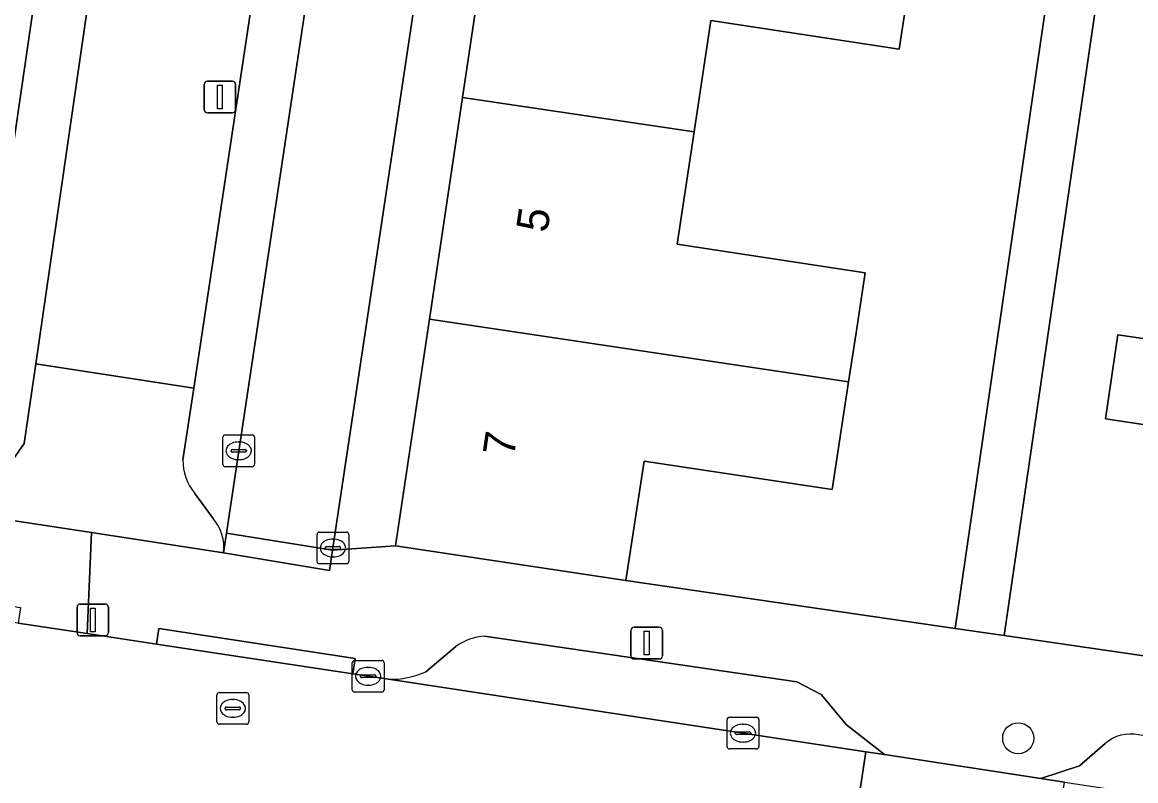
# Model space of a CAD drawing. Extents: x 163683 to 164494, y 382709 to 383872.
# Drawn here: x 164102.44 to 164137.55, y 383039.39 to 383063.32 of the extents above; entities that cross this region are included whole.
import ezdxf

# ---------------------------------------------------------------- set-up
doc = ezdxf.new("R2010")
doc.units = 0
for name, color, linetype in [('IMGEO_Boom', 7, 'Continuous'), ('IMGEO_Erf', 7, 'Continuous'), ('IMGEO_Groenvoorziening', 7, 'Continuous'), ('IMGEO_Kolk', 7, 'Continuous'), ('IMGEO_Lichtmast', 7, 'Continuous'), ('IMGEO_Pand', 7, 'Continuous'), ('IMGEO_Pand_nummerreeks', 7, 'Continuous'), ('IMGEO_Parkeervlak_open', 7, 'Continuous'), ('IMGEO_Rijbaan_lokaal_open', 7, 'Continuous'), ('IMGEO_Rioolput', 7, 'Continuous'), ('IMGEO_Voetpad_open', 7, 'Continuous')]:
    doc.layers.add(name, color=color, linetype=linetype)

msp = doc.modelspace()

# ---------------------------------------------------------------- linework, layer by layer
at = {"layer": 'IMGEO_Boom'}
msp.add_circle((164133.845, 383040.733), 0.489, dxfattribs=at)
at = {"layer": 'IMGEO_Erf'}
for points in [[(164134.915, 383065.209), (164132.733, 383065.541), (164133.149, 383068.274), (164135.312, 383067.944), (164135.965, 383072.44), (164125.764, 383073.946), (164125.708, 383073.578), (164128.64, 383073.132), (164128.133, 383069.794), (164131.135, 383069.339), (164130.623, 383065.966), (164130.384, 383064.396), (164130.091, 383062.468), (164124.158, 383063.368), (164123.625, 383059.857), (164123.087, 383056.319), (164129.021, 383055.419), (164128.733, 383053.521), (164128.499, 383051.98), (164127.982, 383048.577), (164122.049, 383049.477), (164121.476, 383045.707), (164131.862, 383044.198)], [(164146.251, 383060.095), (164140.317, 383060.973), (164140.602, 383062.903), (164140.829, 383064.44), (164141.333, 383067.849), (164147.268, 383066.971), (164147.817, 383070.691), (164137.509, 383072.212), (164133.407, 383043.974), (164143.649, 383042.486), (164144.194, 383046.176), (164138.26, 383047.054), (164138.767, 383050.485), (164136.597, 383050.805), (164136.989, 383053.462), (164139.16, 383053.142), (164139.279, 383053.95), (164145.213, 383053.072), (164145.733, 383056.587)]]:
    msp.add_lwpolyline(points, close=True, dxfattribs=at)
at = {"layer": 'IMGEO_Groenvoorziening'}
for points in [[(164104.819, 383065.979), (164102.872, 383052.545), (164107.85, 383051.778), (164109.948, 383065.689), (164110.267, 383066.508), (164111.254, 383067.165), (164111.555, 383067.478), (164103.498, 383068.668)], [(164107.509, 383049.517), (164107.85, 383051.778), (164102.872, 383052.545), (164102.507, 383050.03), (164101.998, 383049.306), (164101.249, 383048.786), (164100.461, 383047.857), (164104.627, 383047.219), (164108.792, 383046.581)], [(164108.46, 383047.662), (164107.881, 383048.458)]]:
    msp.add_lwpolyline(points, dxfattribs=at)
for centre, radius, start, end in [((164109.142, 383049.496), 1.633, 179.256, 219.4542), ((164107.378, 383046.738), 1.423, 353.6533, 40.4925)]:
    msp.add_arc(centre, radius, start, end, dxfattribs=at)
at = {"layer": 'IMGEO_Kolk'}
for p, q in [((164108.841, 383050.3), (164109.693, 383050.3)), ((164108.766, 383049.374), (164108.766, 383050.226)), ((164109.254, 383050.08), (164109.279, 383050.08)), ((164109.767, 383050.226), (164109.767, 383049.374)), ((164109.025, 383049.794), (164109.025, 383049.806)), ((164109.463, 383049.757), (164109.065, 383049.757)), ((164109.068, 383049.843), (164109.466, 383049.843)), ((164109.509, 383049.806), (164109.509, 383049.794)), ((164109.693, 383049.3), (164108.841, 383049.3)), ((164109.277, 383049.52), (164109.252, 383049.52)), ((164111.738, 383046.309), (164111.738, 383047.161)), ((164111.813, 383047.235), (164112.665, 383047.235)), ((164112.739, 383047.161), (164112.739, 383046.309)), ((164112.04, 383046.778), (164112.438, 383046.778)), ((164112.226, 383047.015), (164112.251, 383047.015)), ((164111.997, 383046.729), (164111.997, 383046.741)), ((164112.435, 383046.692), (164112.037, 383046.692)), ((164112.249, 383046.455), (164112.224, 383046.455)), ((164112.481, 383046.741), (164112.481, 383046.729)), ((164112.665, 383046.235), (164111.813, 383046.235)), ((164112.849, 383042.263), (164112.849, 383043.115)), ((164112.924, 383043.189), (164113.776, 383043.189)), ((164113.337, 383042.969), (164113.362, 383042.969)), ((164113.85, 383043.115), (164113.85, 383042.263)), ((164113.108, 383042.683), (164113.108, 383042.695)), ((164113.546, 383042.646), (164113.148, 383042.646)), ((164113.151, 383042.732), (164113.549, 383042.732)), ((164113.592, 383042.695), (164113.592, 383042.683)), ((164113.36, 383042.409), (164113.335, 383042.409)), ((164113.776, 383042.189), (164112.924, 383042.189)), ((164124.667, 383040.469), (164124.667, 383041.321)), ((164124.742, 383041.395), (164125.594, 383041.395)), ((164125.155, 383041.175), (164125.18, 383041.175)), ((164125.668, 383041.321), (164125.668, 383040.469)), ((164124.926, 383040.889), (164124.926, 383040.901)), ((164125.364, 383040.852), (164124.966, 383040.852)), ((164124.969, 383040.938), (164125.367, 383040.938)), ((164125.41, 383040.901), (164125.41, 383040.889)), ((164125.178, 383040.615), (164125.153, 383040.615)), ((164125.594, 383040.395), (164124.742, 383040.395))]:
    msp.add_line(p, q, dxfattribs=at)
for points in [[(164108.841, 383050.3), (164109.693, 383050.3)], [(164108.766, 383049.374), (164108.766, 383050.226)], [(164109.767, 383050.226), (164109.767, 383049.374)], [(164109.693, 383049.3), (164108.841, 383049.3)], [(164111.738, 383046.309), (164111.738, 383047.161)], [(164111.813, 383047.235), (164112.665, 383047.235)], [(164112.739, 383047.161), (164112.739, 383046.309)], [(164112.665, 383046.235), (164111.813, 383046.235)], [(164112.849, 383042.263), (164112.849, 383043.115)], [(164112.924, 383043.189), (164113.776, 383043.189)], [(164113.85, 383043.115), (164113.85, 383042.263)], [(164113.776, 383042.189), (164112.924, 383042.189)], [(164124.667, 383040.469), (164124.667, 383041.321)], [(164124.742, 383041.395), (164125.594, 383041.395)], [(164125.668, 383041.321), (164125.668, 383040.469)], [(164125.594, 383040.395), (164124.742, 383040.395)]]:
    msp.add_lwpolyline(points, dxfattribs=at)
for centre, radius, start, end in [((164108.843, 383050.224), 0.0765, 91.552, 178.448), ((164108.843, 383050.224), 0.0765, 91.552, 178.448), ((164109.691, 383050.224), 0.0765, 1.552, 88.448), ((164109.691, 383050.224), 0.0765, 1.552, 88.448), ((164109.065, 383049.803), 0.0403, 85.8775, 175.7526), ((164109.062, 383049.793), 0.0366, 178.938, 274.7102), ((164109.466, 383049.8), 0.043, 264.8664, 352.4533), ((164109.47, 383049.805), 0.0386, 1.7309, 96.639), ((164108.843, 383049.376), 0.0765, 181.552, 268.448), ((164108.843, 383049.376), 0.0765, 181.552, 268.448), ((164109.691, 383049.376), 0.0765, 271.552, 358.448), ((164109.691, 383049.376), 0.0765, 271.552, 358.448), ((164111.815, 383047.159), 0.0765, 91.552, 178.448), ((164111.815, 383047.159), 0.0765, 91.552, 178.448), ((164112.663, 383047.159), 0.0765, 1.552, 88.448), ((164112.663, 383047.159), 0.0765, 1.552, 88.448), ((164112.037, 383046.738), 0.0403, 85.8775, 175.7526), ((164112.442, 383046.74), 0.0386, 1.7309, 96.639), ((164112.034, 383046.728), 0.0366, 178.938, 274.7102), ((164112.438, 383046.735), 0.043, 264.8664, 352.4533), ((164111.815, 383046.311), 0.0765, 181.552, 268.448), ((164111.815, 383046.311), 0.0765, 181.552, 268.448), ((164112.663, 383046.311), 0.0765, 271.552, 358.448), ((164112.663, 383046.311), 0.0765, 271.552, 358.448), ((164112.926, 383043.113), 0.0765, 91.552, 178.448), ((164112.926, 383043.113), 0.0765, 91.552, 178.448), ((164113.774, 383043.113), 0.0765, 1.552, 88.448), ((164113.774, 383043.113), 0.0765, 1.552, 88.448), ((164113.148, 383042.692), 0.0403, 85.8775, 175.7526), ((164113.145, 383042.682), 0.0366, 178.938, 274.7102), ((164113.549, 383042.689), 0.043, 264.8664, 352.4533), ((164113.553, 383042.694), 0.0386, 1.7309, 96.639), ((164112.926, 383042.265), 0.0765, 181.552, 268.448), ((164112.926, 383042.265), 0.0765, 181.552, 268.448), ((164113.774, 383042.265), 0.0765, 271.552, 358.448), ((164113.774, 383042.265), 0.0765, 271.552, 358.448), ((164124.744, 383041.319), 0.0765, 91.552, 178.448), ((164124.744, 383041.319), 0.0765, 91.552, 178.448), ((164125.592, 383041.319), 0.0765, 1.552, 88.448), ((164125.592, 383041.319), 0.0765, 1.552, 88.448), ((164124.966, 383040.898), 0.0403, 85.8775, 175.7526), ((164124.963, 383040.888), 0.0366, 178.938, 274.7102), ((164125.367, 383040.895), 0.043, 264.8664, 352.4533), ((164125.371, 383040.9), 0.0386, 1.7309, 96.639), ((164124.744, 383040.471), 0.0765, 181.552, 268.448), ((164124.744, 383040.471), 0.0765, 181.552, 268.448), ((164125.592, 383040.471), 0.0765, 271.552, 358.448), ((164125.592, 383040.471), 0.0765, 271.552, 358.448)]:
    msp.add_arc(centre, radius, start, end, dxfattribs=at)
for centre, major_axis, ratio, start_param, end_param in [((164109.253, 383049.8), (-0.387, 0.002), 0.722429, 4.712389, 7.853982), ((164109.278, 383049.8), (-0.39, 0.002), 0.717154, 1.570796, 4.712389), ((164112.225, 383046.735), (-0.387, 0.002), 0.722429, 4.712389, 7.853982), ((164112.25, 383046.735), (-0.39, 0.002), 0.717154, 1.570796, 4.712389), ((164113.336, 383042.689), (-0.387, 0.002), 0.722429, 4.712389, 7.853982), ((164113.361, 383042.689), (-0.39, 0.002), 0.717154, 1.570796, 4.712389), ((164125.154, 383040.895), (-0.387, 0.002), 0.722429, 4.712389, 7.853982), ((164125.179, 383040.895), (-0.39, 0.002), 0.717154, 1.570796, 4.712389)]:
    msp.add_ellipse(centre, major_axis=major_axis, ratio=ratio, start_param=start_param, end_param=end_param, dxfattribs=at)
at = {"layer": 'IMGEO_Lichtmast'}
for p, q in [((164108.179, 383060.559), (164108.179, 383061.359)), ((164108.179, 383061.359), (164108.179, 383060.559)), ((164108.279, 383061.459), (164109.069, 383061.459)), ((164109.069, 383061.459), (164108.279, 383061.459)), ((164109.169, 383061.359), (164109.169, 383060.559)), ((164109.169, 383060.559), (164109.169, 383061.359)), ((164109.069, 383060.459), (164108.279, 383060.459)), ((164108.279, 383060.459), (164109.069, 383060.459)), ((164104.169, 383044.066), (164104.169, 383044.866)), ((164104.169, 383044.866), (164104.169, 383044.066)), ((164104.269, 383044.966), (164105.059, 383044.966)), ((164105.059, 383044.966), (164104.269, 383044.966)), ((164105.159, 383044.866), (164105.159, 383044.066)), ((164105.159, 383044.066), (164105.159, 383044.866)), ((164105.059, 383043.966), (164104.269, 383043.966)), ((164104.269, 383043.966), (164105.059, 383043.966)), ((164121.635, 383043.335), (164121.635, 383044.135)), ((164121.635, 383044.135), (164121.635, 383043.335)), ((164121.735, 383044.235), (164122.525, 383044.235)), ((164122.525, 383044.235), (164121.735, 383044.235)), ((164122.625, 383044.135), (164122.625, 383043.335)), ((164122.625, 383043.335), (164122.625, 383044.135)), ((164122.525, 383043.235), (164121.735, 383043.235)), ((164121.735, 383043.235), (164122.525, 383043.235))]:
    msp.add_line(p, q, dxfattribs=at)
for points in [[(164108.599, 383061.334), (164108.749, 383061.334), (164108.749, 383060.584), (164108.599, 383060.584), (164108.599, 383061.334)], [(164104.589, 383044.841), (164104.739, 383044.841), (164104.739, 383044.091), (164104.589, 383044.091), (164104.589, 383044.841)], [(164122.055, 383044.11), (164122.205, 383044.11), (164122.205, 383043.36), (164122.055, 383043.36), (164122.055, 383044.11)]]:
    msp.add_lwpolyline(points, dxfattribs=at)
for centre, start, end in [((164108.279, 383061.359), 90, 180), ((164108.279, 383061.359), 90, 180), ((164109.069, 383061.359), 0, 90), ((164109.069, 383061.359), 360, 90), ((164108.279, 383060.559), 180, 270), ((164108.279, 383060.559), 180, 270), ((164109.069, 383060.559), 270, 0), ((164109.069, 383060.559), 270, 0), ((164104.269, 383044.866), 90, 180), ((164104.269, 383044.866), 90, 180), ((164105.059, 383044.866), 0, 90), ((164105.059, 383044.866), 360, 90), ((164104.269, 383044.066), 180, 270), ((164104.269, 383044.066), 180, 270), ((164105.059, 383044.066), 270, 0), ((164105.059, 383044.066), 270, 0), ((164121.735, 383044.135), 90, 180), ((164121.735, 383044.135), 90, 180), ((164122.525, 383044.135), 0, 90), ((164122.525, 383044.135), 360, 90), ((164121.735, 383043.335), 180, 270), ((164121.735, 383043.335), 180, 270), ((164122.525, 383043.335), 270, 0), ((164122.525, 383043.335), 270, 0)]:
    msp.add_arc(centre, 0.1, start, end, dxfattribs=at)
at = {"layer": 'IMGEO_Pand'}
for points in [[(164117.361, 383067.94), (164116.32, 383060.944), (164123.625, 383059.857), (164124.158, 383063.368), (164130.091, 383062.468), (164130.384, 383064.396), (164130.623, 383065.966)], [(164128.499, 383051.98), (164128.733, 383053.521), (164129.021, 383055.419), (164123.087, 383056.319), (164123.625, 383059.857), (164116.32, 383060.944), (164115.278, 383053.948)], [(164128.499, 383051.98), (164115.278, 383053.948), (164114.215, 383046.807), (164121.476, 383045.707), (164122.049, 383049.477), (164127.982, 383048.577)], [(164139.16, 383053.142), (164136.989, 383053.462), (164136.597, 383050.805), (164138.767, 383050.485)]]:
    msp.add_lwpolyline(points, close=True, dxfattribs=at)
at = {"layer": 'IMGEO_Parkeervlak_open'}
for points in [[(164103.498, 383068.668), (164100.553, 383048.49), (164100.461, 383047.857), (164101.249, 383048.786), (164101.998, 383049.306), (164102.507, 383050.03), (164102.872, 383052.545), (164104.819, 383065.979)], [(164108.792, 383046.581), (164108.886, 383047.207), (164111.998, 383067.938), (164111.555, 383067.478), (164111.254, 383067.165), (164110.267, 383066.508), (164109.948, 383065.689), (164107.85, 383051.778), (164107.509, 383049.517)], [(164107.881, 383048.458), (164108.46, 383047.662)], [(164116.115, 383043.628), (164115.17, 383042.831)], [(164126.861, 383042.517), (164117.019, 383043.95)], [(164113.99, 383042.593), (164129.039, 383040.306), (164129.626, 383040.217), (164128.432, 383041.156), (164127.629, 383042.109), (164126.861, 383042.517)], [(164136.586, 383040.572), (164135.774, 383039.862), (164134.563, 383039.466), (164135.307, 383039.353), (164148.16, 383037.399), (164147.229, 383038.285), (164146.622, 383039.274), (164145.976, 383039.564), (164137.638, 383040.839)]]:
    msp.add_lwpolyline(points, dxfattribs=at)
for centre, radius, start, end in [((164109.142, 383049.496), 1.633, 179.256, 219.4542), ((164107.378, 383046.738), 1.423, 353.6533, 40.4925), ((164117.116, 383042.247), 1.706, 93.2689, 125.9423), ((164114.062, 383045.282), 2.69, 268.4735, 294.333), ((164137.385, 383039.628), 1.237, 78.22, 130.2622)]:
    msp.add_arc(centre, radius, start, end, dxfattribs=at)
at = {"layer": 'IMGEO_Rijbaan_lokaal_open'}
for points in [[(164101.537, 383076.808), (164100.461, 383070.545), (164097.263, 383048.949), (164100.553, 383048.49), (164103.498, 383068.668), (164103.609, 383069.43)], [(164112.035, 383068.184), (164111.998, 383067.938), (164108.886, 383047.207), (164112.228, 383046.662), (164116.353, 383074.19)], [(164129.039, 383040.306), (164113.99, 383042.593), (164112.868, 383042.763), (164106.672, 383043.705), (164104.492, 383044.036), (164102.311, 383044.368), (164095.56, 383045.394), (164093.971, 383045.635), (164079.182, 383047.824), (164078.461, 383042.991), (164094.243, 383040.752), (164095.263, 383040.601)], [(164111.427, 383038.141), (164112.111, 383038.04), (164128.332, 383035.645), (164129.039, 383040.306)]]:
    msp.add_lwpolyline(points, dxfattribs=at)
for points in [[(164108.886, 383047.207), (164108.792, 383046.581), (164112.133, 383046.029), (164112.228, 383046.662)], [(164134.563, 383039.466), (164129.626, 383040.217), (164129.039, 383040.306), (164128.332, 383035.645), (164128.471, 383035.626), (164134.074, 383034.797), (164134.603, 383034.719), (164135.307, 383039.353)]]:
    msp.add_lwpolyline(points, close=True, dxfattribs=at)
at = {"layer": 'IMGEO_Rioolput'}
for p, q in [((164108.581, 383041.25), (164108.581, 383042.102)), ((164108.656, 383042.176), (164109.508, 383042.176)), ((164109.069, 383041.956), (164109.094, 383041.956)), ((164109.582, 383042.102), (164109.582, 383041.25)), ((164108.84, 383041.67), (164108.84, 383041.682)), ((164109.278, 383041.633), (164108.88, 383041.633)), ((164108.883, 383041.719), (164109.281, 383041.719)), ((164109.324, 383041.682), (164109.324, 383041.67)), ((164109.508, 383041.176), (164108.656, 383041.176)), ((164109.092, 383041.396), (164109.067, 383041.396))]:
    msp.add_line(p, q, dxfattribs=at)
for points in [[(164108.581, 383041.25), (164108.581, 383042.102)], [(164108.656, 383042.176), (164109.508, 383042.176)], [(164109.582, 383042.102), (164109.582, 383041.25)], [(164109.508, 383041.176), (164108.656, 383041.176)]]:
    msp.add_lwpolyline(points, dxfattribs=at)
for centre, radius, start, end in [((164108.658, 383042.1), 0.0765, 91.552, 178.448), ((164108.658, 383042.1), 0.0765, 91.552, 178.448), ((164109.506, 383042.1), 0.0765, 1.552, 88.448), ((164109.506, 383042.1), 0.0765, 1.552, 88.448), ((164108.88, 383041.679), 0.0403, 85.8775, 175.7526), ((164108.877, 383041.669), 0.0366, 178.938, 274.7102), ((164109.281, 383041.676), 0.043, 264.8664, 352.4533), ((164109.285, 383041.681), 0.0386, 1.7309, 96.639), ((164108.658, 383041.252), 0.0765, 181.552, 268.448), ((164108.658, 383041.252), 0.0765, 181.552, 268.448), ((164109.506, 383041.252), 0.0765, 271.552, 358.448), ((164109.506, 383041.252), 0.0765, 271.552, 358.448)]:
    msp.add_arc(centre, radius, start, end, dxfattribs=at)
for centre, major_axis, ratio, start_param, end_param in [((164109.068, 383041.676), (-0.387, 0.002), 0.722429, 4.712389, 7.853982), ((164109.093, 383041.676), (-0.39, 0.002), 0.717154, 1.570796, 4.712389)]:
    msp.add_ellipse(centre, major_axis=major_axis, ratio=ratio, start_param=start_param, end_param=end_param, dxfattribs=at)
at = {"layer": 'IMGEO_Voetpad_open'}
for points in [[(164116.353, 383074.19), (164112.228, 383046.662), (164114.215, 383046.807), (164115.278, 383053.948), (164116.32, 383060.944), (164117.361, 383067.94)], [(164092.664, 383047.053), (164093.971, 383045.635), (164095.56, 383045.394), (164095.634, 383045.886), (164102.384, 383044.857), (164102.311, 383044.368), (164104.492, 383044.036), (164104.627, 383047.219), (164100.461, 383047.857), (164097.169, 383048.316), (164097.263, 383048.949), (164095.443, 383049.608), (164088.193, 383050.661), (164085.419, 383051.064), (164085.421, 383051.077), (164076.851, 383052.363), (164074.971, 383052.645), (164063.947, 383054.299), (164056.633, 383055.356)], [(164143.649, 383042.486), (164133.407, 383043.974), (164131.862, 383044.198), (164121.476, 383045.707), (164114.215, 383046.807), (164112.228, 383046.662), (164112.133, 383046.029), (164108.792, 383046.581), (164104.627, 383047.219), (164104.492, 383044.036), (164106.672, 383043.705), (164106.745, 383044.193), (164112.941, 383043.254), (164112.868, 383042.763), (164113.99, 383042.593)], [(164115.17, 383042.831), (164116.115, 383043.628)], [(164117.019, 383043.95), (164126.861, 383042.517), (164127.629, 383042.109), (164128.432, 383041.156), (164129.626, 383040.217), (164134.563, 383039.466), (164135.774, 383039.862), (164136.586, 383040.572)]]:
    msp.add_lwpolyline(points, dxfattribs=at)
for points in [[(164137.509, 383072.212), (164135.965, 383072.44), (164135.312, 383067.944), (164135.379, 383067.934), (164134.963, 383065.202), (164134.915, 383065.209), (164131.862, 383044.198), (164133.407, 383043.974)], [(164106.672, 383043.705), (164112.868, 383042.763), (164112.941, 383043.254), (164106.745, 383044.193)]]:
    msp.add_lwpolyline(points, close=True, dxfattribs=at)
for centre, radius, start, end in [((164117.116, 383042.247), 1.706, 93.2689, 125.9423), ((164114.062, 383045.282), 2.69, 268.4735, 294.333), ((164137.385, 383039.628), 1.237, 78.22, 130.2622)]:
    msp.add_arc(centre, radius, start, end, dxfattribs=at)

# ---------------------------------------------------------------- texts
at = {"layer": 'IMGEO_Pand_nummerreeks'}
for s, p in [('5', (164118.997, 383056.655)), ('7', (164117.945, 383049.586))]:
    msp.add_text(s, height=1, rotation=81.5321, dxfattribs=at).set_placement(p)

doc.saveas('drawing.dxf')
